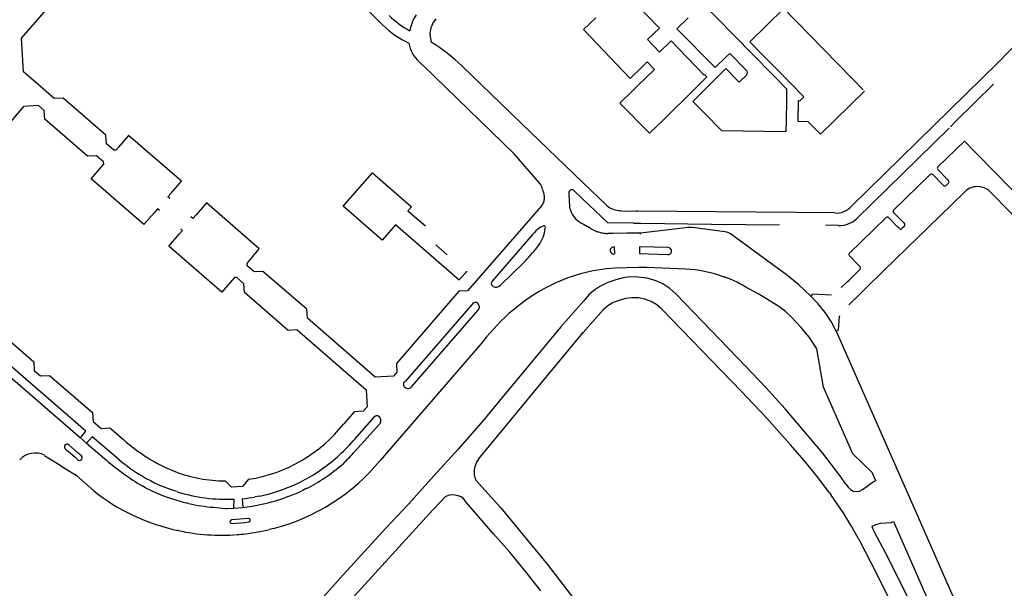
# Model space of a CAD drawing. Extents: x 148869 to 161638, y 453607 to 469810.
# Tile 872 of 1056: x 159136.59 to 159139.43, y 459848.09 to 459849.73. Entities that reach past the tile are written whole.
import ezdxf

# ---------------------------------------------------------------- set-up
doc = ezdxf.new("R2010")
doc.units = 0
doc.layers.add('LKI_V01_KANTRIJWEG', color=252, linetype='CONTINUOUS')

msp = doc.modelspace()

# ---------------------------------------------------------------- linework, layer by layer
at = {"layer": 'LKI_V01_KANTRIJWEG'}
for p, q in [((159137.7898, 459849.7319), (159137.785, 459849.7253)), ((159137.7898, 459849.7319), (159137.785, 459849.7253)), ((159138.2153, 459849.7009), (159138.2511, 459849.735)), ((159138.2153, 459849.7009), (159138.2511, 459849.735)), ((159137.7758, 459849.7055), (159137.7755, 459849.7045)), ((159137.7758, 459849.7055), (159137.7755, 459849.7045)), ((159138.8272, 459849.7259), (159138.8689, 459849.6832)), ((159138.8272, 459849.7259), (159138.8689, 459849.6832)), ((159137.7727, 459849.687), (159137.7728, 459849.6861)), ((159137.7727, 459849.687), (159137.7728, 459849.6861)), ((159137.7728, 459849.6861), (159137.777, 459849.6643)), ((159137.7728, 459849.6861), (159137.777, 459849.6643)), ((159138.3502, 459849.5598), (159138.2153, 459849.7009)), ((159138.3502, 459849.5598), (159138.2153, 459849.7009)), ((159138.8689, 459849.6832), (159138.9473, 459849.6028)), ((159138.8689, 459849.6832), (159138.9473, 459849.6028)), ((159138.3999, 459849.6725), (159138.4348, 459849.6355)), ((159138.3999, 459849.6725), (159138.4348, 459849.6355)), ((159139.4114, 459849.6077), (159139.4664, 459849.6648)), ((159139.4114, 459849.6077), (159139.4664, 459849.6648)), ((159138.5945, 459849.5912), (159138.6267, 459849.6225)), ((159138.5945, 459849.5912), (159138.6267, 459849.6225)), ((159138.6267, 459849.6225), (159138.6368, 459849.6324)), ((159138.6267, 459849.6225), (159138.6368, 459849.6324)), ((159138.6368, 459849.6324), (159138.6842, 459849.5842)), ((159138.6368, 459849.6324), (159138.6842, 459849.5842)), ((159138.7022, 459849.6304), (159138.7588, 459849.5723)), ((159138.7022, 459849.6304), (159138.7588, 459849.5723)), ((159138.7713, 459849.5875), (159138.7294, 459849.6304)), ((159138.7713, 459849.5875), (159138.7294, 459849.6304)), ((159137.7422, 459849.6077), (159137.7774, 459849.5741)), ((159137.7422, 459849.6077), (159137.7774, 459849.5741)), ((159137.865, 459849.5962), (159138.006, 459849.4604)), ((159137.865, 459849.5962), (159138.006, 459849.4604)), ((159138.3855, 459849.5943), (159138.3502, 459849.5598)), ((159138.3855, 459849.5943), (159138.3502, 459849.5598)), ((159138.9473, 459849.6028), (159138.9895, 459849.5597)), ((159138.9473, 459849.6028), (159138.9895, 459849.5597)), ((159138.9874, 459849.1926), (159139.4114, 459849.6077)), ((159138.9874, 459849.1926), (159139.4114, 459849.6077)), ((159137.7774, 459849.5741), (159137.7865, 459849.5654)), ((159137.7774, 459849.5741), (159137.7865, 459849.5654)), ((159137.7865, 459849.5654), (159138.0161, 459849.3425)), ((159137.7865, 459849.5654), (159138.0161, 459849.3425)), ((159138.5358, 459849.5298), (159138.5711, 459849.5645)), ((159138.5358, 459849.5298), (159138.5711, 459849.5645)), ((159138.8497, 459849.5071), (159138.7713, 459849.5875)), ((159138.8497, 459849.5071), (159138.7713, 459849.5875)), ((159138.3561, 459849.5245), (159138.3699, 459849.5381)), ((159138.3561, 459849.5245), (159138.3699, 459849.5381)), ((159138.6565, 459849.557), (159138.6593, 459849.5541)), ((159138.6565, 459849.557), (159138.6593, 459849.5541)), ((159138.9895, 459849.5597), (159139.0211, 459849.5273)), ((159138.9895, 459849.5597), (159139.0211, 459849.5273)), ((159139.3963, 459849.5433), (159139.2865, 459849.4357)), ((159139.3963, 459849.5433), (159139.2865, 459849.4357)), ((159138.4436, 459849.4391), (159138.5358, 459849.5298)), ((159138.4436, 459849.4391), (159138.5358, 459849.5298)), ((159139.0245, 459849.5238), (159138.8978, 459849.3996)), ((159139.0245, 459849.5238), (159138.8978, 459849.3996)), ((159138.7998, 459849.4924), (159138.7991, 459849.4422)), ((159138.7998, 459849.4924), (159138.7991, 459849.4422)), ((159138.006, 459849.4604), (159138.0379, 459849.4297)), ((159138.006, 459849.4604), (159138.0379, 459849.4297)), ((159138.0379, 459849.4297), (159138.2393, 459849.2356)), ((159138.0379, 459849.4297), (159138.2393, 459849.2356)), ((159138.406, 459849.4021), (159138.4436, 459849.4391)), ((159138.406, 459849.4021), (159138.4436, 459849.4391)), ((159138.8942, 459849.4032), (159138.8627, 459849.4354)), ((159138.8942, 459849.4032), (159138.8627, 459849.4354)), ((159139.2865, 459849.4357), (159139.2725, 459849.421)), ((159139.2865, 459849.4357), (159139.2725, 459849.421)), ((159138.8978, 459849.3996), (159138.8942, 459849.4032)), ((159138.8978, 459849.3996), (159138.8942, 459849.4032)), ((159139.2686, 459849.4172), (159139.0023, 459849.1564)), ((159139.2686, 459849.4172), (159139.0023, 459849.1564)), ((159136.8623, 459849.3537), (159136.8418, 459849.3714)), ((159136.8623, 459849.3537), (159136.8418, 459849.3714)), ((159139.3124, 459849.3798), (159139.2359, 459849.3051)), ((159139.3124, 459849.3798), (159139.2359, 459849.3051)), ((159139.344, 459849.3476), (159139.3124, 459849.3798)), ((159139.344, 459849.3476), (159139.3124, 459849.3798)), ((159136.8329, 459849.3201), (159136.8127, 459849.3376)), ((159136.8329, 459849.3201), (159136.8127, 459849.3376)), ((159138.0916, 459849.2554), (159138.0161, 459849.3425)), ((159138.0916, 459849.2554), (159138.0161, 459849.3425)), ((159139.3504, 459849.341), (159139.344, 459849.3476)), ((159139.3504, 459849.341), (159139.344, 459849.3476)), ((159139.4998, 459849.1882), (159139.3504, 459849.341)), ((159139.4998, 459849.1882), (159139.3504, 459849.341)), ((159139.2143, 459849.2835), (159139.1087, 459849.1806)), ((159139.2143, 459849.2835), (159139.1087, 459849.1806)), ((159139.2494, 459849.2547), (159139.2212, 459849.2835)), ((159139.2494, 459849.2547), (159139.2212, 459849.2835)), ((159139.2357, 459849.2979), (159139.2638, 459849.2689)), ((159139.2357, 459849.2979), (159139.2638, 459849.2689)), ((159137.0278, 459849.2298), (159137.0572, 459849.2641)), ((159137.0278, 459849.2298), (159137.0572, 459849.2641)), ((159139.2526, 459849.2514), (159139.2494, 459849.2547)), ((159139.2526, 459849.2514), (159139.2494, 459849.2547)), ((159139.2669, 459849.2587), (159139.2597, 459849.2516)), ((159139.2669, 459849.2587), (159139.2597, 459849.2516)), ((159139.2638, 459849.2689), (159139.267, 459849.2656)), ((159139.2638, 459849.2689), (159139.267, 459849.2656)), ((159139.3572, 459849.2481), (159139.3563, 459849.2482)), ((159139.3572, 459849.2481), (159139.3563, 459849.2482)), ((159137.0183, 459849.2188), (159137.0278, 459849.2298)), ((159137.0183, 459849.2188), (159137.0278, 459849.2298)), ((159138.1026, 459849.2226), (159138.1027, 459849.2212)), ((159138.1026, 459849.2226), (159138.1027, 459849.2212)), ((159138.1028, 459849.2196), (159138.1027, 459849.2212)), ((159138.1028, 459849.2196), (159138.1027, 459849.2212)), ((159138.1733, 459849.2234), (159138.1742, 459849.2105)), ((159138.1733, 459849.2234), (159138.1742, 459849.2105)), ((159138.1858, 459849.2391), (159138.2125, 459849.2137)), ((159138.1858, 459849.2391), (159138.2125, 459849.2137)), ((159138.2393, 459849.2356), (159138.2573, 459849.2182)), ((159138.2393, 459849.2356), (159138.2573, 459849.2182)), ((159139.3145, 459849.2348), (159139.2753, 459849.1964)), ((159139.3145, 459849.2348), (159139.2753, 459849.1964)), ((159139.3901, 459849.2304), (159139.6992, 459848.9128)), ((159139.3901, 459849.2304), (159139.6992, 459848.9128)), ((159137.024, 459849.2139), (159137.0183, 459849.2188)), ((159137.024, 459849.2139), (159137.0183, 459849.2188)), ((159137.1295, 459849.2014), (159137.0996, 459849.1669)), ((159137.1295, 459849.2014), (159137.0996, 459849.1669)), ((159138.0945, 459849.1928), (159138.0435, 459849.1344)), ((159138.0945, 459849.1928), (159138.0435, 459849.1344)), ((159138.1007, 459849.2039), (159138.1018, 459849.2069)), ((159138.1007, 459849.2039), (159138.1018, 459849.2069)), ((159138.2573, 459849.2182), (159138.2827, 459849.1937)), ((159138.2573, 459849.2182), (159138.2827, 459849.1937)), ((159139.2753, 459849.1964), (159139.0809, 459849.0067)), ((159139.2753, 459849.1964), (159139.0809, 459849.0067)), ((159136.9786, 459849.1733), (159136.9492, 459849.1394)), ((159136.9786, 459849.1733), (159136.9492, 459849.1394)), ((159136.9888, 459849.185), (159136.9786, 459849.1733)), ((159136.9888, 459849.185), (159136.9786, 459849.1733)), ((159136.9944, 459849.1802), (159136.9888, 459849.185)), ((159136.9944, 459849.1802), (159136.9888, 459849.185)), ((159137.0996, 459849.1669), (159137.0903, 459849.1562)), ((159137.0996, 459849.1669), (159137.0903, 459849.1562)), ((159138.3214, 459849.1794), (159138.326, 459849.1792)), ((159138.3214, 459849.1794), (159138.326, 459849.1792)), ((159138.326, 459849.1792), (159138.3667, 459849.1781)), ((159138.326, 459849.1792), (159138.3667, 459849.1781)), ((159138.3716, 459849.1781), (159138.3667, 459849.1781)), ((159138.3716, 459849.1781), (159138.3667, 459849.1781)), ((159138.939, 459849.1727), (159138.3716, 459849.1781)), ((159138.939, 459849.1727), (159138.3716, 459849.1781)), ((159139.1088, 459849.1738), (159139.1368, 459849.1449)), ((159139.1088, 459849.1738), (159139.1368, 459849.1449)), ((159137.0903, 459849.1562), (159137.0846, 459849.1611)), ((159137.0903, 459849.1562), (159137.0846, 459849.1611)), ((159138.1011, 459849.1355), (159138.0926, 459849.1314)), ((159138.1011, 459849.1355), (159138.0926, 459849.1314)), ((159138.2081, 459849.1444), (159138.2157, 459849.1405)), ((159138.2081, 459849.1444), (159138.2157, 459849.1405)), ((159138.2157, 459849.1405), (159138.2267, 459849.1335)), ((159138.2157, 459849.1405), (159138.2267, 459849.1335)), ((159138.3594, 459849.1434), (159138.3801, 459849.1431)), ((159138.3594, 459849.1434), (159138.3801, 459849.1431)), ((159138.3801, 459849.1431), (159138.5844, 459849.1403)), ((159138.3801, 459849.1431), (159138.5844, 459849.1403)), ((159138.5844, 459849.1403), (159138.78, 459849.1389)), ((159138.5844, 459849.1403), (159138.78, 459849.1389)), ((159138.9498, 459849.1364), (159138.9122, 459849.1373)), ((159138.9498, 459849.1364), (159138.9122, 459849.1373)), ((159139.0872, 459849.1592), (159138.9805, 459849.0554)), ((159139.0872, 459849.1592), (159138.9805, 459849.0554)), ((159139.1221, 459849.1307), (159139.0942, 459849.1592)), ((159139.1221, 459849.1307), (159139.0942, 459849.1592)), ((159139.1368, 459849.1449), (159139.1399, 459849.1417)), ((159139.1368, 459849.1449), (159139.1399, 459849.1417)), ((159137.0213, 459849.0767), (159137.051, 459849.1111)), ((159137.0213, 459849.0767), (159137.051, 459849.1111)), ((159137.051, 459849.1111), (159137.0608, 459849.1225)), ((159137.051, 459849.1111), (159137.0608, 459849.1225)), ((159137.0608, 459849.1225), (159137.0554, 459849.1271)), ((159137.0608, 459849.1225), (159137.0554, 459849.1271)), ((159138.0435, 459849.1344), (159137.8813, 459848.9486)), ((159138.0435, 459849.1344), (159137.8813, 459848.9486)), ((159138.0697, 459849.1115), (159137.9523, 459848.9758)), ((159138.0697, 459849.1115), (159137.9523, 459848.9758)), ((159138.0746, 459849.1168), (159138.0697, 459849.1115)), ((159138.0746, 459849.1168), (159138.0697, 459849.1115)), ((159138.1042, 459849.1214), (159138.1045, 459849.1236)), ((159138.1042, 459849.1214), (159138.1045, 459849.1236)), ((159138.1045, 459849.1236), (159138.1055, 459849.1314)), ((159138.1045, 459849.1236), (159138.1055, 459849.1314)), ((159138.2379, 459849.1267), (159138.2267, 459849.1335)), ((159138.2379, 459849.1267), (159138.2267, 459849.1335)), ((159138.2379, 459849.1267), (159138.2468, 459849.1218)), ((159138.2379, 459849.1267), (159138.2468, 459849.1218)), ((159138.3403, 459849.114), (159138.3001, 459849.1138)), ((159138.3403, 459849.114), (159138.3001, 459849.1138)), ((159138.3659, 459849.1141), (159138.3403, 459849.114)), ((159138.3659, 459849.1141), (159138.3403, 459849.114)), ((159138.3795, 459849.114), (159138.3659, 459849.1141)), ((159138.3795, 459849.114), (159138.3659, 459849.1141)), ((159138.5095, 459849.1296), (159138.3795, 459849.114)), ((159138.5095, 459849.1296), (159138.3795, 459849.114)), ((159138.3797, 459849.112), (159138.3795, 459849.114)), ((159138.3797, 459849.112), (159138.3795, 459849.114)), ((159138.6228, 459849.1185), (159138.5291, 459849.1303)), ((159138.6228, 459849.1185), (159138.5291, 459849.1303)), ((159138.7605, 459849.0234), (159138.6386, 459849.1123)), ((159138.7605, 459849.0234), (159138.6386, 459849.1123)), ((159139.1254, 459849.1274), (159139.1221, 459849.1307)), ((159139.1254, 459849.1274), (159139.1221, 459849.1307)), ((159139.1399, 459849.1345), (159139.1328, 459849.1275)), ((159139.1399, 459849.1345), (159139.1328, 459849.1275)), ((159137.8231, 459849.0521), (159137.7902, 459849.0807)), ((159137.8231, 459849.0521), (159137.7902, 459849.0807)), ((159138.0818, 459849.0734), (159138.0831, 459849.075)), ((159138.0818, 459849.0734), (159138.0831, 459849.075)), ((159138.3041, 459849.0746), (159138.3028, 459849.0746)), ((159138.3041, 459849.0746), (159138.3028, 459849.0746)), ((159138.3041, 459849.0746), (159138.3043, 459849.0545)), ((159138.3041, 459849.0746), (159138.3043, 459849.0545)), ((159138.377, 459849.0754), (159138.3763, 459849.0556)), ((159138.377, 459849.0754), (159138.3763, 459849.0556)), ((159138.3763, 459849.0556), (159138.4585, 459849.0529)), ((159138.3763, 459849.0556), (159138.4585, 459849.0529)), ((159138.4594, 459849.0731), (159138.377, 459849.0754)), ((159138.4594, 459849.0731), (159138.377, 459849.0754)), ((159137.9751, 459848.9637), (159138.0432, 459849.03)), ((159137.9751, 459848.9637), (159138.0432, 459849.03)), ((159138.7989, 459848.9957), (159138.7605, 459849.0234)), ((159138.7989, 459848.9957), (159138.7605, 459849.0234)), ((159138.9814, 459849.0493), (159139.0099, 459849.0207)), ((159138.9814, 459849.0493), (159139.0099, 459849.0207)), ((159137.267, 459849.0029), (159137.2467, 459849.0203)), ((159137.267, 459849.0029), (159137.2467, 459849.0203)), ((159137.8745, 459848.9991), (159137.8583, 459848.9808)), ((159137.8745, 459848.9991), (159137.8583, 459848.9808)), ((159138.3067, 459849.0132), (159138.2938, 459849.0126)), ((159138.3067, 459849.0132), (159138.2938, 459849.0126)), ((159138.3747, 459849.0153), (159138.3067, 459849.0132)), ((159138.3747, 459849.0153), (159138.3067, 459849.0132)), ((159139.0121, 459849.0109), (159138.991, 459848.9895)), ((159139.0121, 459849.0109), (159138.991, 459848.9895)), ((159139.0099, 459849.0207), (159139.0126, 459849.018)), ((159139.0099, 459849.0207), (159139.0126, 459849.018)), ((159139.0809, 459849.0067), (159139.0246, 459848.9517)), ((159139.0809, 459849.0067), (159139.0246, 459848.9517)), ((159136.2372, 459848.9835), (159136.7662, 459848.5252)), ((159136.2372, 459848.9835), (159136.7662, 459848.5252)), ((159137.2373, 459848.9689), (159137.2168, 459848.9867)), ((159137.2373, 459848.9689), (159137.2168, 459848.9867)), ((159137.8583, 459848.9808), (159137.857, 459848.9793)), ((159137.8583, 459848.9808), (159137.857, 459848.9793)), ((159138.6264, 459848.9863), (159138.6154, 459848.9899)), ((159138.6264, 459848.9863), (159138.6154, 459848.9899)), ((159138.958, 459848.9581), (159138.9729, 459848.9726)), ((159138.958, 459848.9581), (159138.9729, 459848.9726)), ((159138.9729, 459848.9726), (159138.975, 459848.9742)), ((159138.9729, 459848.9726), (159138.975, 459848.9742)), ((159138.975, 459848.9742), (159138.9807, 459848.9792)), ((159138.975, 459848.9742), (159138.9807, 459848.9792)), ((159138.9807, 459848.9792), (159138.991, 459848.9895)), ((159138.9807, 459848.9792), (159138.991, 459848.9895)), ((159137.9531, 459848.9623), (159137.9555, 459848.9605)), ((159137.9531, 459848.9623), (159137.9555, 459848.9605)), ((159138.8754, 459848.9385), (159138.8701, 459848.9333)), ((159138.8754, 459848.9385), (159138.8701, 459848.9333)), ((159138.9297, 459848.9354), (159138.8754, 459848.9385)), ((159138.9297, 459848.9354), (159138.8754, 459848.9385)), ((159139.0106, 459848.9377), (159138.98, 459848.9077)), ((159139.0106, 459848.9377), (159138.98, 459848.9077)), ((159139.0159, 459848.9432), (159139.0106, 459848.9377)), ((159139.0159, 459848.9432), (159139.0106, 459848.9377)), ((159139.0246, 459848.9517), (159139.0159, 459848.9432)), ((159139.0246, 459848.9517), (159139.0159, 459848.9432)), ((159137.8963, 459848.9115), (159137.7013, 459848.6872)), ((159137.8963, 459848.9115), (159137.7013, 459848.6872)), ((159137.912, 459848.9113), (159137.9103, 459848.9128)), ((159137.912, 459848.9113), (159137.9103, 459848.9128)), ((159138.2161, 459848.9197), (159138.15, 459848.8442)), ((159138.2161, 459848.9197), (159138.15, 459848.8442)), ((159137.7211, 459848.6726), (159137.9108, 459848.8915)), ((159137.7211, 459848.6726), (159137.9108, 459848.8915)), ((159138.2143, 459848.8282), (159138.2716, 459848.8935)), ((159138.2143, 459848.8282), (159138.2716, 459848.8935)), ((159138.15, 459848.8442), (159137.9814, 459848.6414)), ((159138.15, 459848.8442), (159137.9814, 459848.6414)), ((159138.9435, 459848.8324), (159138.9497, 459848.8359)), ((159138.9435, 459848.8324), (159138.9497, 459848.8359)), ((159138.9435, 459848.8324), (159139.1755, 459848.3051)), ((159138.9435, 459848.8324), (159139.1755, 459848.3051)), ((159137.9173, 459848.7914), (159137.6299, 459848.4595)), ((159137.9173, 459848.7914), (159137.6299, 459848.4595)), ((159138.9065, 459848.6704), (159138.8877, 459848.7816)), ((159138.9065, 459848.6704), (159138.8877, 459848.7816)), ((159136.6331, 459848.719), (159136.6509, 459848.7037)), ((159136.6331, 459848.719), (159136.6509, 459848.7037)), ((159137.6999, 459848.6711), (159137.7009, 459848.6706)), ((159137.6999, 459848.6711), (159137.7009, 459848.6706)), ((159136.8029, 459848.5717), (159136.826, 459848.5515)), ((159136.8029, 459848.5717), (159136.826, 459848.5515)), ((159136.7662, 459848.5252), (159136.7821, 459848.5439)), ((159136.7662, 459848.5252), (159136.7821, 459848.5439)), ((159137.6277, 459848.564), (159137.5558, 459848.4841)), ((159137.6277, 459848.564), (159137.5558, 459848.4841)), ((159137.6277, 459848.564), (159137.6294, 459848.566)), ((159137.6277, 459848.564), (159137.6294, 459848.566)), ((159136.7662, 459848.5252), (159136.7842, 459848.5096)), ((159136.7662, 459848.5252), (159136.7842, 459848.5096)), ((159136.8005, 459848.5281), (159136.7842, 459848.5096)), ((159136.8005, 459848.5281), (159136.7842, 459848.5096)), ((159136.8761, 459848.4634), (159136.8005, 459848.5281)), ((159136.8761, 459848.4634), (159136.8005, 459848.5281)), ((159136.7223, 459848.4936), (159136.7316, 459848.4855)), ((159136.7223, 459848.4936), (159136.7316, 459848.4855)), ((159136.7316, 459848.4855), (159136.7499, 459848.4697)), ((159136.7316, 459848.4855), (159136.7499, 459848.4697)), ((159136.7418, 459848.4968), (159136.7329, 459848.5046)), ((159136.7418, 459848.4968), (159136.7329, 459848.5046)), ((159136.7599, 459848.481), (159136.7418, 459848.4968)), ((159136.7599, 459848.481), (159136.7418, 459848.4968)), ((159136.7842, 459848.5096), (159136.8413, 459848.4602)), ((159136.7842, 459848.5096), (159136.8413, 459848.4602)), ((159136.6633, 459848.4744), (159136.7004, 459848.4507)), ((159136.6633, 459848.4744), (159136.7004, 459848.4507)), ((159136.7499, 459848.4697), (159136.7591, 459848.4617)), ((159136.7499, 459848.4697), (159136.7591, 459848.4617)), ((159136.7691, 459848.4729), (159136.7599, 459848.481)), ((159136.7691, 459848.4729), (159136.7599, 459848.481)), ((159137.5281, 459848.4553), (159137.521, 459848.4484)), ((159137.5281, 459848.4553), (159137.521, 459848.4484)), ((159136.7004, 459848.4507), (159136.7224, 459848.4367)), ((159136.7004, 459848.4507), (159136.7224, 459848.4367)), ((159136.7224, 459848.4367), (159136.755, 459848.4159)), ((159136.7224, 459848.4367), (159136.755, 459848.4159)), ((159137.0381, 459848.4281), (159137.0391, 459848.4275)), ((159137.0381, 459848.4281), (159137.0391, 459848.4275)), ((159137.4696, 459848.44), (159137.4576, 459848.4312)), ((159137.4696, 459848.44), (159137.4576, 459848.4312)), ((159136.755, 459848.4159), (159136.7522, 459848.4179)), ((159136.755, 459848.4159), (159136.7522, 459848.4179)), ((159136.8051, 459848.3722), (159136.755, 459848.4159)), ((159136.8051, 459848.3722), (159136.755, 459848.4159)), ((159137.2014, 459848.383), (159137.1836, 459848.4006)), ((159137.2014, 459848.383), (159137.1836, 459848.4006)), ((159137.2509, 459848.4054), (159137.2328, 459848.3848)), ((159137.2509, 459848.4054), (159137.2328, 459848.3848)), ((159138.9672, 459848.3973), (159138.954, 459848.4166)), ((159138.9672, 459848.3973), (159138.954, 459848.4166)), ((159138.9714, 459848.3916), (159138.9672, 459848.3973)), ((159138.9714, 459848.3916), (159138.9672, 459848.3973)), ((159139.0571, 459848.4013), (159139.047, 459848.4245)), ((159139.0571, 459848.4013), (159139.047, 459848.4245)), ((159139.0571, 459848.4013), (159139.05, 459848.3982)), ((159139.0571, 459848.4013), (159139.05, 459848.3982)), ((159136.9536, 459848.3809), (159136.9444, 459848.3863)), ((159136.9536, 459848.3809), (159136.9444, 459848.3863)), ((159137.0453, 459848.3696), (159137.0436, 459848.3709)), ((159137.0453, 459848.3696), (159137.0436, 459848.3709)), ((159137.2328, 459848.3848), (159137.2014, 459848.383)), ((159137.2328, 459848.3848), (159137.2014, 459848.383)), ((159137.417, 459848.3786), (159137.4046, 459848.3725)), ((159137.417, 459848.3786), (159137.4046, 459848.3725)), ((159137.2082, 459848.3227), (159137.2088, 459848.3482)), ((159137.2082, 459848.3227), (159137.2088, 459848.3482)), ((159137.2327, 459848.3496), (159137.2345, 459848.3246)), ((159137.2327, 459848.3496), (159137.2345, 459848.3246)), ((159137.2835, 459848.3572), (159137.2692, 459848.3544)), ((159137.2835, 459848.3572), (159137.2692, 459848.3544)), ((159138.9242, 459848.3661), (159138.9287, 459848.3596)), ((159138.9242, 459848.3661), (159138.9287, 459848.3596)), ((159137.0784, 459848.3355), (159137.075, 459848.3362)), ((159137.0784, 459848.3355), (159137.075, 459848.3362)), ((159137.2082, 459848.3227), (159137.2345, 459848.3246)), ((159137.2082, 459848.3227), (159137.2345, 459848.3246)), ((159137.2381, 459848.2912), (159137.214, 459848.2896)), ((159137.2381, 459848.2912), (159137.214, 459848.2896)), ((159139.1012, 459848.2812), (159139.1084, 459848.2839)), ((159139.1012, 459848.2812), (159139.1084, 459848.2839)), ((159139.1755, 459848.3051), (159139.2555, 459848.1232)), ((159139.1755, 459848.3051), (159139.2555, 459848.1232)), ((159137.0485, 459848.2577), (159137.046, 459848.2584)), ((159137.0485, 459848.2577), (159137.046, 459848.2584)), ((159137.3229, 459848.2637), (159137.3107, 459848.2608)), ((159137.3229, 459848.2637), (159137.3107, 459848.2608)), ((159139.0529, 459848.2553), (159139.0503, 459848.2598)), ((159139.0529, 459848.2553), (159139.0503, 459848.2598)), ((159139.0064, 459848.2362), (159139.0104, 459848.2288)), ((159139.0064, 459848.2362), (159139.0104, 459848.2288)), ((159139.054, 459848.2531), (159139.0529, 459848.2553)), ((159139.054, 459848.2531), (159139.0529, 459848.2553)), ((159139.2555, 459848.1232), (159139.2832, 459848.0596)), ((159139.2555, 459848.1232), (159139.2832, 459848.0596))]:
    msp.add_line(p, q, dxfattribs=at)
for points in [[(159137.1382, 459850.2123), (159137.3763, 459849.9741), (159137.5009, 459849.8501), (159137.6364, 459849.7143)], [(159137.1382, 459850.2123), (159137.3763, 459849.9741), (159137.5009, 459849.8501), (159137.6364, 459849.7143)], [(159138.3047, 459850.037), (159138.4433, 459849.8954), (159138.7022, 459849.6304)], [(159138.3047, 459850.037), (159138.4433, 459849.8954), (159138.7022, 459849.6304)], [(159136.6909, 459849.5022), (159136.6443, 459849.5424), (159136.6022, 459849.5795), (159136.5971, 459849.6761), (159136.748, 459849.8508)], [(159136.6909, 459849.5022), (159136.6443, 459849.5424), (159136.6022, 459849.5795), (159136.5971, 459849.6761), (159136.748, 459849.8508)], [(159138.2989, 459849.7775), (159138.3325, 459849.8103), (159138.434, 459849.7052), (159138.3999, 459849.6725)], [(159138.2989, 459849.7775), (159138.3325, 459849.8103), (159138.434, 459849.7052), (159138.3999, 459849.6725)], [(159138.7294, 459849.6304), (159138.6948, 459849.666), (159138.792, 459849.762), (159138.8272, 459849.7259)], [(159138.7294, 459849.6304), (159138.6948, 459849.666), (159138.792, 459849.762), (159138.8272, 459849.7259)], [(159138.517, 459849.7349), (159138.4841, 459849.7032), (159138.5945, 459849.5912)], [(159138.517, 459849.7349), (159138.4841, 459849.7032), (159138.5945, 459849.5912)], [(159138.4348, 459849.6355), (159138.4679, 459849.6687), (159138.5634, 459849.5697)], [(159138.4348, 459849.6355), (159138.4679, 459849.6687), (159138.5634, 459849.5697)], [(159138.3699, 459849.5381), (159138.4198, 459849.5855), (159138.3991, 459849.6077), (159138.3855, 459849.5943)], [(159138.3699, 459849.5381), (159138.4198, 459849.5855), (159138.3991, 459849.6077), (159138.3855, 459849.5943)], [(159138.5616, 459849.4618), (159138.5299, 459849.4941), (159138.6257, 459849.5886), (159138.6565, 459849.557)], [(159138.5616, 459849.4618), (159138.5299, 459849.4941), (159138.6257, 459849.5886), (159138.6565, 459849.557)], [(159138.5711, 459849.5645), (159138.5646, 459849.5707), (159138.5634, 459849.5697)], [(159138.5711, 459849.5645), (159138.5646, 459849.5707), (159138.5634, 459849.5697)], [(159138.6593, 459849.5541), (159138.664, 459849.5494), (159138.6848, 459849.5695)], [(159138.6593, 459849.5541), (159138.664, 459849.5494), (159138.6848, 459849.5695)], [(159138.7588, 459849.5723), (159138.8003, 459849.5298), (159138.7998, 459849.4924)], [(159138.7588, 459849.5723), (159138.8003, 459849.5298), (159138.7998, 459849.4924)], [(159136.8418, 459849.3714), (159136.8394, 459849.3972), (159136.7171, 459849.5037), (159136.6909, 459849.5022)], [(159136.8418, 459849.3714), (159136.8394, 459849.3972), (159136.7171, 459849.5037), (159136.6909, 459849.5022)], [(159138.406, 459849.4021), (159138.3205, 459849.4893), (159138.3561, 459849.5245)], [(159138.406, 459849.4021), (159138.3205, 459849.4893), (159138.3561, 459849.5245)], [(159138.8627, 459849.4354), (159138.834, 459849.436), (159138.8345, 459849.4962), (159138.8385, 459849.4958), (159138.8497, 459849.5071)], [(159138.8627, 459849.4354), (159138.834, 459849.436), (159138.8345, 459849.4962), (159138.8385, 459849.4958), (159138.8497, 459849.5071)], [(159136.6624, 459849.4678), (159136.6455, 459849.4825), (159136.6027, 459849.4793), (159136.4994, 459849.3594), (159136.2626, 459849.0868), (159136.266, 459849.0379), (159136.2779, 459849.0278)], [(159136.6624, 459849.4678), (159136.6455, 459849.4825), (159136.6027, 459849.4793), (159136.4994, 459849.3594), (159136.2626, 459849.0868), (159136.266, 459849.0379), (159136.2779, 459849.0278)], [(159136.8127, 459849.3376), (159136.7872, 459849.3361), (159136.6642, 459849.4424), (159136.6624, 459849.4678)], [(159136.8127, 459849.3376), (159136.7872, 459849.3361), (159136.6642, 459849.4424), (159136.6624, 459849.4678)], [(159138.7991, 459849.4422), (159138.7987, 459849.4067), (159138.6136, 459849.4088), (159138.5616, 459849.4618)], [(159138.7991, 459849.4422), (159138.7987, 459849.4067), (159138.6136, 459849.4088), (159138.5616, 459849.4618)], [(159137.0572, 459849.2641), (159136.9049, 459849.3957), (159136.8756, 459849.3619)], [(159137.0572, 459849.2641), (159136.9049, 459849.3957), (159136.8756, 459849.3619)], [(159136.8756, 459849.3619), (159136.8688, 459849.354), (159136.8623, 459849.3537)], [(159136.8756, 459849.3619), (159136.8688, 459849.354), (159136.8623, 459849.3537)], [(159136.9492, 459849.1394), (159136.797, 459849.2712), (159136.8267, 459849.3053)], [(159136.9492, 459849.1394), (159136.797, 459849.2712), (159136.8267, 459849.3053)], [(159136.8267, 459849.3053), (159136.8336, 459849.3132), (159136.8329, 459849.3201)], [(159136.8267, 459849.3053), (159136.8336, 459849.3132), (159136.8329, 459849.3201)], [(159137.5228, 459849.192), (159137.6074, 459849.288), (159137.7196, 459849.19), (159137.7097, 459849.1783), (159137.7605, 459849.1353)], [(159137.5228, 459849.192), (159137.6074, 459849.288), (159137.7196, 459849.19), (159137.7097, 459849.1783), (159137.7605, 459849.1353)], [(159138.1858, 459849.2391), (159138.18, 459849.2391), (159138.1757, 459849.2367), (159138.1736, 459849.2337), (159138.1728, 459849.2301), (159138.1733, 459849.2234)], [(159138.1858, 459849.2391), (159138.18, 459849.2391), (159138.1757, 459849.2367), (159138.1736, 459849.2337), (159138.1728, 459849.2301), (159138.1733, 459849.2234)], [(159137.2525, 459849.0346), (159137.2815, 459849.0694), (159137.1295, 459849.2014)], [(159137.2525, 459849.0346), (159137.2815, 459849.0694), (159137.1295, 459849.2014)], [(159137.857, 459848.9793), (159137.6742, 459849.1383), (159137.6351, 459849.0939), (159137.5228, 459849.192)], [(159137.857, 459848.9793), (159137.6742, 459849.1383), (159137.6351, 459849.0939), (159137.5228, 459849.192)], [(159138.1742, 459849.2105), (159138.175, 459849.1889), (159138.1761, 459849.1849)], [(159138.1742, 459849.2105), (159138.175, 459849.1889), (159138.1761, 459849.1849)], [(159138.3594, 459849.1434), (159138.2855, 459849.1443), (159138.2125, 459849.2137)], [(159138.3594, 459849.1434), (159138.2855, 459849.1443), (159138.2125, 459849.2137)], [(159137.2034, 459848.9787), (159137.1735, 459848.9446), (159137.0213, 459849.0767)], [(159137.2034, 459848.9787), (159137.1735, 459848.9446), (159137.0213, 459849.0767)], [(159136.2779, 459849.0278), (159136.303, 459849.0299), (159136.6321, 459848.744), (159136.6331, 459848.719)], [(159136.2779, 459849.0278), (159136.303, 459849.0299), (159136.6321, 459848.744), (159136.6331, 459848.719)], [(159137.2467, 459849.0203), (159137.2464, 459849.0273), (159137.2525, 459849.0346)], [(159137.2467, 459849.0203), (159137.2464, 459849.0273), (159137.2525, 459849.0346)], [(159136.7821, 459848.5439), (159136.5572, 459848.7388), (159136.2556, 459849.0015), (159136.2497, 459849.0062)], [(159136.7821, 459848.5439), (159136.5572, 459848.7388), (159136.2556, 459849.0015), (159136.2497, 459849.0062)], [(159137.4202, 459848.8691), (159137.4182, 459848.8951), (159137.2921, 459849.0043), (159137.267, 459849.0029)], [(159137.4202, 459848.8691), (159137.4182, 459848.8951), (159137.2921, 459849.0043), (159137.267, 459849.0029)], [(159137.8799, 459849.0032), (159137.8778, 459849.0029), (159137.8745, 459848.9991)], [(159137.8799, 459849.0032), (159137.8778, 459849.0029), (159137.8745, 459848.9991)], [(159138.5105, 459849.011), (159138.3979, 459849.0154), (159138.3747, 459849.0153)], [(159138.5105, 459849.011), (159138.3979, 459849.0154), (159138.3747, 459849.0153)], [(159138.8701, 459848.9333), (159138.8355, 459848.9656), (159138.7989, 459848.9957)], [(159138.8701, 459848.9333), (159138.8355, 459848.9656), (159138.7989, 459848.9957)], [(159137.2168, 459848.9867), (159137.2101, 459848.9863), (159137.2034, 459848.9787)], [(159137.2168, 459848.9867), (159137.2101, 459848.9863), (159137.2034, 459848.9787)], [(159137.3909, 459848.8358), (159137.3647, 459848.8339), (159137.2387, 459848.9433), (159137.2373, 459848.9689)], [(159137.3909, 459848.8358), (159137.3647, 459848.8339), (159137.2387, 459848.9433), (159137.2373, 459848.9689)], [(159138.954, 459848.4166), (159138.9034, 459848.4821), (159138.8502, 459848.5454), (159138.7959, 459848.6083), (159138.7402, 459848.6699), (159138.6831, 459848.7301), (159138.4819, 459848.939), (159138.4639, 459848.9552), (159138.4436, 459848.9685), (159138.4216, 459848.9785), (159138.3982, 459848.9849), (159138.3739, 459848.9876), (159138.3502, 459848.9885), (159138.3293, 459848.9861), (159138.3089, 459848.98), (159138.2852, 459848.9719), (159138.2624, 459848.9609), (159138.2451, 459848.9494), (159138.2295, 459848.9356), (159138.2161, 459848.9197)], [(159138.954, 459848.4166), (159138.9034, 459848.4821), (159138.8502, 459848.5454), (159138.7959, 459848.6083), (159138.7402, 459848.6699), (159138.6831, 459848.7301), (159138.4819, 459848.939), (159138.4639, 459848.9552), (159138.4436, 459848.9685), (159138.4216, 459848.9785), (159138.3982, 459848.9849), (159138.3739, 459848.9876), (159138.3502, 459848.9885), (159138.3293, 459848.9861), (159138.3089, 459848.98), (159138.2852, 459848.9719), (159138.2624, 459848.9609), (159138.2451, 459848.9494), (159138.2295, 459848.9356), (159138.2161, 459848.9197)], [(159137.8813, 459848.9486), (159137.8565, 459848.9472), (159137.6765, 459848.7391), (159137.6782, 459848.7137)], [(159137.8813, 459848.9486), (159137.8565, 459848.9472), (159137.6765, 459848.7391), (159137.6782, 459848.7137)], [(159138.8877, 459848.7816), (159138.866, 459848.8138), (159138.8416, 459848.8441), (159138.8147, 459848.8723), (159138.7971, 459848.8885), (159138.7781, 459848.903), (159138.7579, 459848.9158), (159138.7201, 459848.9385), (159138.6815, 459848.9596)], [(159138.8877, 459848.7816), (159138.866, 459848.8138), (159138.8416, 459848.8441), (159138.8147, 459848.8723), (159138.7971, 459848.8885), (159138.7781, 459848.903), (159138.7579, 459848.9158), (159138.7201, 459848.9385), (159138.6815, 459848.9596)], [(159138.9242, 459848.3661), (159138.8881, 459848.4135), (159138.8506, 459848.4598), (159138.8118, 459848.505), (159138.7423, 459848.5828), (159138.6709, 459848.6587), (159138.4408, 459848.8957), (159138.4263, 459848.9077), (159138.4099, 459848.9172), (159138.3923, 459848.924), (159138.3738, 459848.9277), (159138.3549, 459848.9284), (159138.3362, 459848.926), (159138.3181, 459848.9206), (159138.3011, 459848.9143), (159138.2854, 459848.9052), (159138.2716, 459848.8935)], [(159138.9242, 459848.3661), (159138.8881, 459848.4135), (159138.8506, 459848.4598), (159138.8118, 459848.505), (159138.7423, 459848.5828), (159138.6709, 459848.6587), (159138.4408, 459848.8957), (159138.4263, 459848.9077), (159138.4099, 459848.9172), (159138.3923, 459848.924), (159138.3738, 459848.9277), (159138.3549, 459848.9284), (159138.3362, 459848.926), (159138.3181, 459848.9206), (159138.3011, 459848.9143), (159138.2854, 459848.9052), (159138.2716, 459848.8935)], [(159138.9435, 459848.8324), (159138.9286, 459848.86), (159138.9113, 459848.8861), (159138.8917, 459848.9106), (159138.8701, 459848.9333)], [(159138.9435, 459848.8324), (159138.9286, 459848.86), (159138.9113, 459848.8861), (159138.8917, 459848.9106), (159138.8701, 459848.9333)], [(159137.6782, 459848.7137), (159137.6683, 459848.7024), (159137.6158, 459848.6995), (159137.4202, 459848.8691)], [(159137.6782, 459848.7137), (159137.6683, 459848.7024), (159137.6158, 459848.6995), (159137.4202, 459848.8691)], [(159138.9497, 459848.8359), (159138.9526, 459848.8757), (159138.9549, 459848.8763)], [(159138.9497, 459848.8359), (159138.9526, 459848.8757), (159138.9549, 459848.8763)], [(159137.3909, 459848.8358), (159137.5892, 459848.6632), (159137.592, 459848.6144), (159137.5807, 459848.6015)], [(159137.3909, 459848.8358), (159137.5892, 459848.6632), (159137.592, 459848.6144), (159137.5807, 459848.6015)], [(159137.9131, 459848.4632), (159138.103, 459848.694), (159138.2143, 459848.8282)], [(159137.9131, 459848.4632), (159138.103, 459848.694), (159138.2143, 459848.8282)], [(159136.6509, 459848.7037), (159136.677, 459848.7048), (159136.8008, 459848.5975), (159136.8029, 459848.5717)], [(159136.6509, 459848.7037), (159136.677, 459848.7048), (159136.8008, 459848.5975), (159136.8029, 459848.5717)], [(159139.047, 459848.4245), (159138.9908, 459848.479), (159138.9065, 459848.6704)], [(159139.047, 459848.4245), (159138.9908, 459848.479), (159138.9065, 459848.6704)], [(159137.9814, 459848.6414), (159137.9279, 459848.5766), (159137.8738, 459848.5147)], [(159137.9814, 459848.6414), (159137.9279, 459848.5766), (159137.8738, 459848.5147)], [(159137.5807, 459848.6015), (159137.5552, 459848.5999), (159137.5251, 459848.5654)], [(159137.5807, 459848.6015), (159137.5552, 459848.5999), (159137.5251, 459848.5654)], [(159137.6163, 459848.5877), (159137.6113, 459848.584), (159137.5627, 459848.5282)], [(159137.6163, 459848.5877), (159137.6113, 459848.584), (159137.5627, 459848.5282)], [(159136.826, 459848.5515), (159136.8514, 459848.5533), (159136.8904, 459848.5199)], [(159136.826, 459848.5515), (159136.8514, 459848.5533), (159136.8904, 459848.5199)], [(159137.8738, 459848.5147), (159137.854, 459848.4922), (159137.7843, 459848.4154), (159137.7112, 459848.3339)], [(159137.8738, 459848.5147), (159137.854, 459848.4922), (159137.7843, 459848.4154), (159137.7112, 459848.3339)], [(159137.9049, 459848.4028), (159137.9766, 459848.3238), (159138.1122, 459848.1598), (159138.2124, 459848.0282), (159138.2906, 459847.915), (159138.3507, 459847.8196), (159138.4207, 459847.7026), (159138.4768, 459847.5999)], [(159137.9049, 459848.4028), (159137.9766, 459848.3238), (159138.1122, 459848.1598), (159138.2124, 459848.0282), (159138.2906, 459847.915), (159138.3507, 459847.8196), (159138.4207, 459847.7026), (159138.4768, 459847.5999)], [(159138.9714, 459848.3916), (159138.9778, 459848.3825), (159138.9842, 459848.3757), (159138.9924, 459848.3714), (159139.0016, 459848.3699), (159139.0108, 459848.3715), (159139.0189, 459848.376), (159139.05, 459848.3982)], [(159138.9714, 459848.3916), (159138.9778, 459848.3825), (159138.9842, 459848.3757), (159138.9924, 459848.3714), (159139.0016, 459848.3699), (159139.0108, 459848.3715), (159139.0189, 459848.376), (159139.05, 459848.3982)], [(159138.0922, 459848.0837), (159138.0528, 459848.134), (159138.0029, 459848.1957), (159137.9551, 459848.2494), (159137.8768, 459848.3404), (159137.8695, 459848.3497), (159137.8634, 459848.3544), (159137.8548, 459848.3578), (159137.8448, 459848.36), (159137.8346, 459848.3605), (159137.8253, 459848.3584), (159137.8172, 459848.3544), (159137.806, 459848.3438), (159137.7811, 459848.3176), (159137.4493, 459847.9528)], [(159138.0922, 459848.0837), (159138.0528, 459848.134), (159138.0029, 459848.1957), (159137.9551, 459848.2494), (159137.8768, 459848.3404), (159137.8695, 459848.3497), (159137.8634, 459848.3544), (159137.8548, 459848.3578), (159137.8448, 459848.36), (159137.8346, 459848.3605), (159137.8253, 459848.3584), (159137.8172, 459848.3544), (159137.806, 459848.3438), (159137.7811, 459848.3176), (159137.4493, 459847.9528)], [(159139.0064, 459848.2362), (159138.9853, 459848.2735), (159138.9629, 459848.31), (159138.9287, 459848.3596)], [(159139.0064, 459848.2362), (159138.9853, 459848.2735), (159138.9629, 459848.31), (159138.9287, 459848.3596)], [(159137.1494, 459848.3247), (159137.1844, 459848.321), (159137.1895, 459848.3217), (159137.2082, 459848.3227)], [(159137.1494, 459848.3247), (159137.1844, 459848.321), (159137.1895, 459848.3217), (159137.2082, 459848.3227)], [(159137.2345, 459848.3246), (159137.2463, 459848.3257), (159137.2614, 459848.328)], [(159137.2345, 459848.3246), (159137.2463, 459848.3257), (159137.2614, 459848.328)], [(159137.43, 459848.0264), (159137.467, 459848.0667), (159137.5232, 459848.13), (159137.6465, 459848.2646), (159137.7112, 459848.3339)], [(159137.43, 459848.0264), (159137.467, 459848.0667), (159137.5232, 459848.13), (159137.6465, 459848.2646), (159137.7112, 459848.3339)], [(159137.214, 459848.2896), (159137.2014, 459848.2883), (159137.1993, 459848.2873), (159137.1974, 459848.2851), (159137.1967, 459848.2823), (159137.1974, 459848.2805), (159137.1994, 459848.279), (159137.2037, 459848.2782), (159137.2148, 459848.279)], [(159137.214, 459848.2896), (159137.2014, 459848.2883), (159137.1993, 459848.2873), (159137.1974, 459848.2851), (159137.1967, 459848.2823), (159137.1974, 459848.2805), (159137.1994, 459848.279), (159137.2037, 459848.2782), (159137.2148, 459848.279)], [(159137.2388, 459848.2812), (159137.2513, 459848.2827), (159137.2542, 459848.2846), (159137.2552, 459848.2862), (159137.2555, 459848.2879), (159137.2543, 459848.2906), (159137.251, 459848.2921), (159137.2381, 459848.2912)], [(159137.2388, 459848.2812), (159137.2513, 459848.2827), (159137.2542, 459848.2846), (159137.2552, 459848.2862), (159137.2555, 459848.2879), (159137.2543, 459848.2906), (159137.251, 459848.2921), (159137.2381, 459848.2912)], [(159139.1084, 459848.2839), (159139.383, 459847.6581), (159139.402, 459847.6106), (159139.4189, 459847.5623), (159139.4338, 459847.5133)], [(159139.1084, 459848.2839), (159139.383, 459847.6581), (159139.402, 459847.6106), (159139.4189, 459847.5623), (159139.4338, 459847.5133)], [(159137.2148, 459848.279), (159137.2283, 459848.2799), (159137.2388, 459848.2812)], [(159137.2148, 459848.279), (159137.2283, 459848.2799), (159137.2388, 459848.2812)], [(159139.0503, 459848.2598), (159139.0475, 459848.2654), (159139.0472, 459848.2686), (159139.049, 459848.2713), (159139.057, 459848.2752)], [(159139.0503, 459848.2598), (159139.0475, 459848.2654), (159139.0472, 459848.2686), (159139.049, 459848.2713), (159139.057, 459848.2752)], [(159139.057, 459848.2752), (159139.071, 459848.2786), (159139.1012, 459848.2812)], [(159139.057, 459848.2752), (159139.071, 459848.2786), (159139.1012, 459848.2812)], [(159139.0104, 459848.2288), (159139.0596, 459848.1337), (159139.2561, 459847.7357), (159139.2929, 459847.6544), (159139.3088, 459847.6167), (159139.3704, 459847.4636), (159139.3724, 459847.4537), (159139.3712, 459847.4438), (159139.3669, 459847.4347), (159139.3589, 459847.4262), (159139.3492, 459847.4198), (159139.3424, 459847.4167)], [(159139.0104, 459848.2288), (159139.0596, 459848.1337), (159139.2561, 459847.7357), (159139.2929, 459847.6544), (159139.3088, 459847.6167), (159139.3704, 459847.4636), (159139.3724, 459847.4537), (159139.3712, 459847.4438), (159139.3669, 459847.4347), (159139.3589, 459847.4262), (159139.3492, 459847.4198), (159139.3424, 459847.4167)], [(159139.4082, 459847.5032), (159139.346, 459847.6574), (159139.3187, 459847.7187), (159139.2903, 459847.7794), (159139.1159, 459848.1334), (159139.0853, 459848.1935), (159139.054, 459848.2531)], [(159139.4082, 459847.5032), (159139.346, 459847.6574), (159139.3187, 459847.7187), (159139.2903, 459847.7794), (159139.1159, 459848.1334), (159139.0853, 459848.1935), (159139.054, 459848.2531)]]:
    msp.add_lwpolyline(points, dxfattribs=at)
for centre, radius, start, end in [((159137.841, 459849.9295), 0.2642, 225.3729, 241.6151), ((159137.841, 459849.9295), 0.2642, 225.3729, 241.6151), ((159137.8195, 459849.6823), 0.1052, 144.5108, 171.9206), ((159137.8195, 459849.6823), 0.1052, 144.5108, 171.9206), ((159137.8349, 459849.9213), 0.2867, 226.1998, 244.7186), ((159137.8349, 459849.9213), 0.2867, 226.1998, 244.7186), ((159137.8478, 459849.684), 0.0752, 164.1724, 177.6803), ((159137.8478, 459849.684), 0.0752, 164.1724, 177.6803), ((159137.8226, 459849.6932), 0.0483, 153.5944, 165.2525), ((159137.8226, 459849.6932), 0.0483, 153.5944, 165.2525), ((159137.8324, 459849.693), 0.0573, 145.7421, 157.8109), ((159137.8324, 459849.693), 0.0573, 145.7421, 157.8109), ((159137.8054, 459849.6778), 0.0943, 189.6419, 227.9748), ((159137.8054, 459849.6778), 0.0943, 189.6419, 227.9748), ((159137.5045, 459849.2207), 0.5206, 46.1663, 58.4404), ((159137.5045, 459849.2207), 0.5206, 46.1663, 58.4404), ((159138.6776, 459849.5766), 0.0101, 315.6517, 48.8016), ((159138.6776, 459849.5766), 0.0101, 315.6517, 48.8016), ((159139.2397, 459849.3014), 0.00532, 135.6832, 221.139), ((159139.2397, 459849.3014), 0.00532, 135.6832, 221.139), ((159139.2177, 459849.28), 0.00493, 45.5407, 134.4593), ((159139.2177, 459849.28), 0.00493, 45.5407, 134.4593), ((159137.9901, 459849.2031), 0.1141, 9.8208, 27.2586), ((159137.9901, 459849.2031), 0.1141, 9.8208, 27.2586), ((159139.2561, 459849.2559), 0.00569, 232.2458, 310.0008), ((159139.2561, 459849.2559), 0.00569, 232.2458, 310.0008), ((159139.2641, 459849.2622), 0.00445, 308.3218, 50.0176), ((159139.2641, 459849.2622), 0.00445, 308.3218, 50.0176), ((159139.3501, 459849.1958), 0.0528, 83.2159, 132.3926), ((159139.3501, 459849.1958), 0.0528, 83.2159, 132.3926), ((159139.3503, 459849.1959), 0.0527, 40.9776, 82.4874), ((159139.3503, 459849.1959), 0.0527, 40.9776, 82.4874), ((159138.0726, 459849.2125), 0.0294, 318.0692, 343.0879), ((159138.0726, 459849.2125), 0.0294, 318.0692, 343.0879), ((159138.0704, 459849.2159), 0.0326, 344.0088, 6.5238), ((159138.0704, 459849.2159), 0.0326, 344.0088, 6.5238), ((159138.3243, 459849.2465), 0.0672, 231.7476, 267.5656), ((159138.3243, 459849.2465), 0.0672, 231.7476, 267.5656), ((159138.9445, 459849.2282), 0.0558, 264.3659, 320.3348), ((159138.9445, 459849.2282), 0.0558, 264.3659, 320.3348), ((159138.2004, 459849.19), 0.0248, 191.8991, 203.1875), ((159138.2004, 459849.19), 0.0248, 191.8991, 203.1875), ((159138.2415, 459849.2036), 0.068, 200.0745, 240.611), ((159138.2415, 459849.2036), 0.068, 200.0745, 240.611), ((159139.1116, 459849.1773), 0.00445, 131.1535, 230.7027), ((159139.1116, 459849.1773), 0.00445, 131.1535, 230.7027), ((159138.1015, 459849.1315), 0.004, 357.6563, 95.9613), ((159138.1015, 459849.1315), 0.004, 357.6563, 95.9613), ((159138.9528, 459849.2075), 0.0712, 267.6017, 314.1072), ((159138.9528, 459849.2075), 0.0712, 267.6017, 314.1072), ((159139.0907, 459849.1565), 0.00441, 37.3949, 142.6051), ((159139.0907, 459849.1565), 0.00441, 37.3949, 142.6051), ((159139.1357, 459849.138), 0.00552, 319.381, 41.8782), ((159139.1357, 459849.138), 0.00552, 319.381, 41.8782), ((159138.1121, 459849.089), 0.0467, 114.6973, 143.4329), ((159138.1121, 459849.089), 0.0467, 114.6973, 143.4329), ((159138.0013, 459849.1402), 0.1046, 321.4357, 349.6485), ((159138.0013, 459849.1402), 0.1046, 321.4357, 349.6485), ((159138.2894, 459849.2273), 0.1138, 248.0002, 254.0421), ((159138.2894, 459849.2273), 0.1138, 248.0002, 254.0421), ((159138.2846, 459849.21), 0.0959, 253.9785, 261.1807), ((159138.2846, 459849.21), 0.0959, 253.9785, 261.1807), ((159138.2906, 459849.2412), 0.1276, 260.6414, 267.5361), ((159138.2906, 459849.2412), 0.1276, 260.6414, 267.5361), ((159138.2939, 459848.8481), 0.2658, 88.6579, 91.879), ((159138.2939, 459848.8481), 0.2658, 88.6579, 91.879), ((159138.5207, 459849.0895), 0.0417, 78.4298, 105.6611), ((159138.5207, 459849.0895), 0.0417, 78.4298, 105.6611), ((159138.6186, 459849.0847), 0.0341, 54.1107, 82.8769), ((159138.6186, 459849.0847), 0.0341, 54.1107, 82.8769), ((159139.1291, 459849.1312), 0.0053, 226.1185, 314.6558), ((159139.1291, 459849.1312), 0.0053, 226.1185, 314.6558), ((159137.7154, 459849.3604), 0.4655, 314.7729, 321.9272), ((159137.7154, 459849.3604), 0.4655, 314.7729, 321.9272), ((159138.3023, 459849.0645), 0.0102, 86.9048, 281.3311), ((159138.3023, 459849.0645), 0.0102, 86.9048, 281.3311), ((159138.459, 459849.063), 0.0101, 266.8836, 87.8444), ((159138.459, 459849.063), 0.0101, 266.8836, 87.8444), ((159138.9838, 459849.0528), 0.0042, 141.2239, 235.5891), ((159138.9838, 459849.0528), 0.0042, 141.2239, 235.5891), ((159138.3322, 459848.5402), 0.474, 94.6528, 119.1335), ((159138.3322, 459848.5402), 0.474, 94.6528, 119.1335), ((159138.4922, 459848.6488), 0.3627, 70.1448, 87.1093), ((159138.4922, 459848.6488), 0.3627, 70.1448, 87.1093), ((159139.0066, 459849.0148), 0.00673, 323.849, 28.1506), ((159139.0066, 459849.0148), 0.00673, 323.849, 28.1506), ((159137.9592, 459848.9695), 0.0094, 137.7869, 229.5193), ((159137.9592, 459848.9695), 0.0094, 137.7869, 229.5193), ((159138.5368, 459848.7313), 0.2703, 57.6508, 73.1051), ((159138.5368, 459848.7313), 0.2703, 57.6508, 73.1051), ((159138.3914, 459848.4406), 0.5898, 119.4422, 143.4997), ((159138.3914, 459848.4406), 0.5898, 119.4422, 143.4997), ((159137.963, 459848.9759), 0.0171, 243.8486, 314.6966), ((159137.963, 459848.9759), 0.0171, 243.8486, 314.6966), ((159137.9039, 459848.9053), 0.00982, 49.5934, 141.0168), ((159137.9039, 459848.9053), 0.00982, 49.5934, 141.0168), ((159137.9014, 459848.902), 0.0141, 311.8336, 41.23), ((159137.9014, 459848.902), 0.0141, 311.8336, 41.23), ((159137.7075, 459848.6785), 0.0107, 125.7791, 224.2814), ((159137.7075, 459848.6785), 0.0107, 125.7791, 224.2814), ((159137.7101, 459848.6809), 0.0138, 228.1931, 323.1158), ((159137.7101, 459848.6809), 0.0138, 228.1931, 323.1158), ((159137.6202, 459848.5802), 0.00844, 90.5442, 117.4575), ((159137.6202, 459848.5802), 0.00844, 90.5442, 117.4575), ((159137.6202, 459848.5804), 0.00817, 67.1641, 90.754), ((159137.6202, 459848.5804), 0.00817, 67.1641, 90.754), ((159137.6185, 459848.5763), 0.0127, 43.0567, 67.553), ((159137.6185, 459848.5763), 0.0127, 43.0567, 67.553), ((159137.6159, 459848.5738), 0.0163, 22.76, 42.9515), ((159137.6159, 459848.5738), 0.0163, 22.76, 42.9515), ((159137.6224, 459848.5717), 0.00902, 321.0965, 343.0917), ((159137.6224, 459848.5717), 0.00902, 321.0965, 343.0917), ((159137.6169, 459848.5744), 0.0151, 1.3736, 22.0766), ((159137.6169, 459848.5744), 0.0151, 1.3736, 22.0766), ((159137.6159, 459848.5746), 0.0161, 339.7709, 0.7574), ((159137.6159, 459848.5746), 0.0161, 339.7709, 0.7574), ((159137.1861, 459848.8315), 0.4309, 278.6509, 321.8775), ((159137.1861, 459848.8315), 0.4309, 278.6509, 321.8775), ((159137.2158, 459848.8788), 0.4844, 227.7963, 248.4759), ((159137.2158, 459848.8788), 0.4844, 227.7963, 248.4759), ((159137.1534, 459848.867), 0.5313, 306.5203, 320.3834), ((159137.1534, 459848.867), 0.5313, 306.5203, 320.3834), ((159136.7277, 459848.499), 0.00763, 47.3545, 224.665), ((159136.7277, 459848.499), 0.00763, 47.3545, 224.665), ((159137.1432, 459848.8532), 0.5535, 314.0468, 318.1839), ((159137.1432, 459848.8532), 0.5535, 314.0468, 318.1839), ((159136.6359, 459848.4216), 0.0595, 62.6223, 138.3676), ((159136.6359, 459848.4216), 0.0595, 62.6223, 138.3676), ((159136.7641, 459848.4673), 0.0075, 227.9201, 48.5654), ((159136.7641, 459848.4673), 0.0075, 227.9201, 48.5654), ((159137.366, 459849.0834), 0.8147, 229.9028, 238.8329), ((159137.366, 459849.0834), 0.8147, 229.9028, 238.8329), ((159137.1765, 459848.8141), 0.4617, 229.4164, 239.7984), ((159137.1765, 459848.8141), 0.4617, 229.4164, 239.7984), ((159137.1748, 459848.8345), 0.5897, 284.5457, 320.5125), ((159137.1748, 459848.8345), 0.5897, 284.5457, 320.5125), ((159137.9611, 459848.4259), 0.0608, 142.2218, 202.3588), ((159137.9611, 459848.4259), 0.0608, 142.2218, 202.3588), ((159137.1868, 459848.8203), 0.4197, 249.3901, 269.5574), ((159137.1868, 459848.8203), 0.4197, 249.3901, 269.5574), ((159137.1806, 459848.8411), 0.4947, 282.0042, 304.0509), ((159137.1806, 459848.8411), 0.4947, 282.0042, 304.0509), ((159137.1882, 459848.8318), 0.5077, 296.782, 310.9534), ((159137.1882, 459848.8318), 0.5077, 296.782, 310.9534), ((159137.1638, 459848.776), 0.4226, 238.6806, 253.4651), ((159137.1638, 459848.776), 0.4226, 238.6806, 253.4651), ((159137.1644, 459848.8208), 0.5748, 231.3122, 258.1143), ((159137.1644, 459848.8208), 0.5748, 231.3122, 258.1143), ((159137.2168, 459848.9084), 0.5895, 243.4869, 256.0852), ((159137.2168, 459848.9084), 0.5895, 243.4869, 256.0852), ((159137.187, 459848.8171), 0.4694, 252.424, 272.6553), ((159137.187, 459848.8171), 0.4694, 252.424, 272.6553), ((159137.1688, 459848.8786), 0.5583, 279.5448, 294.9809), ((159137.1688, 459848.8786), 0.5583, 279.5448, 294.9809), ((159137.1885, 459848.8269), 0.4794, 275.2912, 279.6924), ((159137.1885, 459848.8269), 0.4794, 275.2912, 279.6924), ((159137.193, 459848.8505), 0.5276, 257.4485, 265.2532), ((159137.193, 459848.8505), 0.5276, 257.4485, 265.2532), ((159137.1725, 459848.8254), 0.5811, 257.6753, 274.4761), ((159137.1725, 459848.8254), 0.5811, 257.6753, 274.4761), ((159137.1722, 459848.8317), 0.5874, 276.7721, 283.632), ((159137.1722, 459848.8317), 0.5874, 276.7721, 283.632), ((159137.1977, 459848.5788), 0.3333, 273.4703, 277.5522), ((159137.1977, 459848.5788), 0.3333, 273.4703, 277.5522)]:
    msp.add_arc(centre, radius, start, end, dxfattribs=at)

doc.saveas('drawing.dxf')
